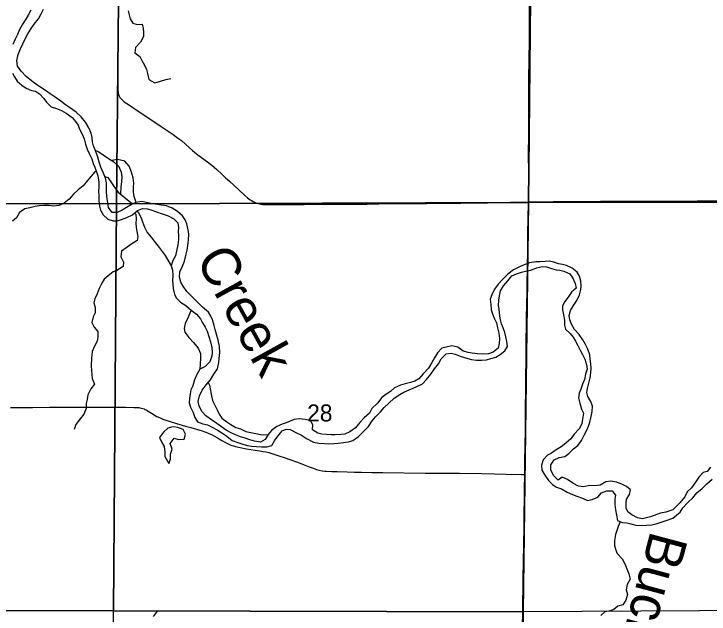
# Model space of a CAD drawing. Extents: x 0 to 34, y 0 to 22.
# Drawn here: x 6.329 to 7.184, y 14.896 to 15.634 of the extents above; entities that cross this region are included whole.
import ezdxf

# ---------------------------------------------------------------- set-up
doc = ezdxf.new("R2010")
doc.units = 0
for name, color, linetype in [('GM_X_County_Road', 7, 'Continuous'), ('GM_X_Major_River', 7, 'Continuous'), ('GM_X_Major_River_Text', 7, 'Continuous'), ('GM_X_Minor_Lake', 7, 'Continuous'), ('GM_X_Minor_River', 7, 'Continuous'), ('GM_X_Minor_River_Text', 7, 'Continuous'), ('GM_X_Section', 7, 'Continuous'), ('GM_X_Section_Text', 7, 'Continuous'), ('GM_X_Township_Road', 7, 'Continuous')]:
    doc.layers.add(name, color=color, linetype=linetype)

msp = doc.modelspace()

# ---------------------------------------------------------------- linework, layer by layer
at = {"layer": 'GM_X_County_Road'}
for points in [[(6.45745, 15.64211), (6.4571, 15.62598), (6.45679, 15.6126), (6.45665, 15.60079), (6.4567, 15.59083), (6.45684, 15.57716), (6.45683, 15.56412), (6.45677, 15.54639), (6.4568, 15.54078), (6.45686, 15.53937), (6.45699, 15.53799), (6.45731, 15.53611), (6.45757, 15.53508), (6.45783, 15.53419), (6.45811, 15.53342), (6.45843, 15.53262), (6.45885, 15.53185), (6.45937, 15.53103), (6.46026, 15.5298), (6.46115, 15.52875), (6.46202, 15.52789), (6.4647, 15.52568), (6.46779, 15.52352), (6.47477, 15.51883), (6.47942, 15.51571), (6.49625, 15.50453), (6.51019, 15.4952), (6.52487, 15.48529), (6.53017, 15.48151), (6.53482, 15.4779), (6.54002, 15.47349), (6.54489, 15.46916), (6.54861, 15.46586), (6.55334, 15.46183), (6.55951, 15.45712), (6.56678, 15.45183), (6.57074, 15.44885), (6.57416, 15.44617), (6.57534, 15.44518), (6.57864, 15.44236), (6.58477, 15.43666), (6.58928, 15.43238), (6.59381, 15.42814), (6.60587, 15.41702), (6.61252, 15.41094), (6.61633, 15.40771), (6.61958, 15.40525), (6.62124, 15.40416), (6.62306, 15.4031), (6.6248, 15.40222), (6.6265, 15.40153), (6.62808, 15.40096), (6.62949, 15.40055), (6.63092, 15.40019), (6.63257, 15.39986), (6.63475, 15.39957), (6.63788, 15.39934), (6.64226, 15.39929), (6.65128, 15.39936), (6.67396, 15.39944), (6.68577, 15.39948), (6.70348, 15.39963), (6.7271, 15.39976), (6.75072, 15.39992), (6.76285, 15.40001), (6.77745, 15.40024), (6.80697, 15.40052), (6.83618, 15.40075), (6.87814, 15.40112), (6.89554, 15.40133), (6.91108, 15.40156), (6.92289, 15.40182), (6.93097, 15.40203), (6.93904, 15.40213), (6.95207, 15.4024), (6.96144, 15.40256)], [(6.96144, 15.40256), (6.96914, 15.40267), (6.98095, 15.40281), (6.99182, 15.40298), (7.0123, 15.40316), (7.03777, 15.4033), (7.0502, 15.40332), (7.06457, 15.40334), (7.11857, 15.40366), (7.14001, 15.40362), (7.16892, 15.40383), (7.1941, 15.40398)]]:
    msp.add_lwpolyline(points, dxfattribs=at)
at = {"layer": 'GM_X_Major_River'}
for points in [[(6.34988, 15.63833), (6.34661, 15.63229), (6.34354, 15.62719), (6.33913, 15.62039), (6.33605, 15.61434), (6.33354, 15.60848), (6.33046, 15.60243), (6.32776, 15.596)], [(6.58427, 15.12619), (6.5786, 15.13022), (6.572, 15.13463), (6.56501, 15.13962), (6.5603, 15.14477), (6.55675, 15.15163), (6.55565, 15.15714), (6.55722, 15.16415), (6.5605, 15.17115), (6.56529, 15.17775), (6.57065, 15.18397), (6.57468, 15.19096), (6.57909, 15.19757), (6.58105, 15.20514), (6.58146, 15.21026), (6.58208, 15.21766), (6.58176, 15.22487), (6.57992, 15.23266), (6.57825, 15.23856), (6.57622, 15.24578), (6.5753, 15.25053), (6.57327, 15.25757), (6.57103, 15.26233), (6.56802, 15.26709), (6.56086, 15.27322), (6.54824, 15.28603), (6.54146, 15.29234), (6.53714, 15.29901), (6.53414, 15.30416), (6.53267, 15.31005), (6.53309, 15.3165), (6.53618, 15.32369), (6.5385, 15.32993), (6.54026, 15.33675), (6.54202, 15.34337), (6.54263, 15.34887), (6.54343, 15.35551), (6.54387, 15.36328), (6.54334, 15.36841), (6.54149, 15.37563), (6.53944, 15.38058), (6.53644, 15.38535), (6.53003, 15.39071), (6.52342, 15.39493), (6.51661, 15.39764), (6.51016, 15.39845), (6.50524, 15.39924), (6.49936, 15.40023), (6.49349, 15.40142), (6.48629, 15.40299), (6.47907, 15.40172), (6.47432, 15.39985), (6.46746, 15.39592), (6.46212, 15.39236), (6.45584, 15.38956), (6.44977, 15.38979), (6.44545, 15.3959), (6.44435, 15.40141), (6.44382, 15.40653), (6.44293, 15.41413), (6.44279, 15.42077), (6.44282, 15.42589), (6.44154, 15.4316), (6.43912, 15.43806), (6.43575, 15.4453), (6.43408, 15.45006), (6.43205, 15.45766), (6.42963, 15.4647), (6.42703, 15.47155), (6.42574, 15.47649), (6.42501, 15.48162), (6.42391, 15.48694), (6.42112, 15.49379), (6.41718, 15.50046), (6.41154, 15.50715), (6.40551, 15.51288), (6.3972, 15.51845), (6.39229, 15.5219), (6.38664, 15.5265), (6.37984, 15.53129), (6.37361, 15.53532), (6.36776, 15.53935), (6.36228, 15.543), (6.35718, 15.54664), (6.35077, 15.55124), (6.34417, 15.55679), (6.33795, 15.5631), (6.33326, 15.5694), (6.33255, 15.57623), (6.33431, 15.58362), (6.33663, 15.58986), (6.33991, 15.59686), (6.34318, 15.60366), (6.34625, 15.60895), (6.3501, 15.61576), (6.35393, 15.62104), (6.3591, 15.62745), (6.36218, 15.63293), (6.36526, 15.63955)], [(6.32712, 15.56091), (6.32993, 15.55614), (6.33312, 15.5508), (6.33878, 15.54602), (6.34425, 15.54237), (6.35068, 15.53948), (6.35561, 15.53887), (6.36052, 15.53523), (6.36579, 15.52988), (6.36898, 15.52511), (6.37482, 15.51937), (6.38145, 15.51724), (6.3875, 15.51473), (6.39317, 15.51165), (6.40053, 15.50647), (6.40467, 15.50151), (6.40786, 15.49674), (6.40972, 15.49179), (6.4129, 15.48589), (6.41533, 15.48017), (6.41718, 15.47371), (6.41903, 15.46744), (6.42146, 15.4621), (6.42463, 15.45544), (6.42649, 15.44992), (6.42835, 15.44517), (6.4304, 15.43965), (6.43207, 15.43451), (6.43334, 15.42691), (6.43349, 15.42103), (6.43288, 15.41591), (6.43322, 15.41003), (6.43337, 15.40415), (6.43427, 15.3975), (6.43537, 15.39256), (6.43874, 15.38665), (6.44459, 15.38148), (6.45102, 15.37935), (6.45614, 15.37931)], [(6.45614, 15.37931), (6.46147, 15.38079), (6.46794, 15.38358), (6.4746, 15.38676), (6.4809, 15.39203), (6.48718, 15.39444), (6.49325, 15.39421), (6.49855, 15.39227), (6.50422, 15.39033), (6.51142, 15.38781), (6.5188, 15.38548), (6.52541, 15.38182), (6.53031, 15.37704), (6.53141, 15.37115), (6.5308, 15.36642), (6.53115, 15.36167), (6.53149, 15.35654), (6.53068, 15.34991), (6.52755, 15.33627), (6.52428, 15.33042), (6.52234, 15.32398), (6.52381, 15.31865), (6.52434, 15.3122), (6.52391, 15.30613), (6.52426, 15.30139), (6.5246, 15.29626), (6.52626, 15.28942), (6.52831, 15.28466), (6.53377, 15.27949), (6.5402, 15.27527), (6.54679, 15.26972), (6.5534, 15.26474), (6.55829, 15.25901), (6.56091, 15.25387), (6.56429, 15.24872), (6.56672, 15.24396), (6.56876, 15.23711), (6.5708, 15.23064), (6.57245, 15.2238), (6.57279, 15.21773), (6.57238, 15.21299), (6.56986, 15.20599), (6.56412, 15.20015), (6.55746, 15.19697), (6.55381, 15.19036), (6.55091, 15.18393), (6.54896, 15.17654), (6.54665, 15.17163), (6.54548, 15.1667), (6.54486, 15.16083), (6.54464, 15.15571), (6.54612, 15.15019), (6.54948, 15.14372), (6.55134, 15.13763), (6.55471, 15.13229), (6.56115, 15.12997), (6.56683, 15.12879), (6.57288, 15.1259), (6.57893, 15.12244), (6.5844, 15.11898), (6.59063, 15.11457), (6.59743, 15.10958), (6.60424, 15.10688), (6.60935, 15.10513), (6.61578, 15.10337), (6.62109, 15.10258), (6.62716, 15.10215), (6.63341, 15.10153), (6.63986, 15.10149), (6.64614, 15.10334), (6.6496, 15.10995), (6.65363, 15.11523), (6.65879, 15.12108), (6.66355, 15.12313), (6.66867, 15.12309), (6.67566, 15.11924), (6.68247, 15.11577), (6.68851, 15.11193), (6.6972, 15.10732), (6.70383, 15.10594), (6.71085, 15.10551), (6.71578, 15.10528), (6.72224, 15.10561), (6.72755, 15.10614), (6.73401, 15.10685), (6.74046, 15.10775), (6.7456, 15.10923), (6.75266, 15.11449), (6.75896, 15.12089), (6.7647, 15.12654), (6.7693, 15.13353), (6.77351, 15.13862), (6.77943, 15.14445), (6.78422, 15.14992), (6.78976, 15.15519), (6.79625, 15.1614), (6.80331, 15.1659), (6.80826, 15.16871), (6.81492, 15.1717), (6.81968, 15.17356), (6.82444, 15.1758)], [(7.01434, 15.25235), (7.01229, 15.25787), (7.01157, 15.26281), (7.01295, 15.26906), (7.01697, 15.27529), (7.02081, 15.28133), (7.02409, 15.28833), (7.02565, 15.29477), (7.02626, 15.29951), (7.02592, 15.30501), (7.02426, 15.31129), (7.02126, 15.31624), (7.01522, 15.32103), (7.00841, 15.32431), (7.00349, 15.32567), (6.99838, 15.32666), (6.9927, 15.32841), (6.9872, 15.32959), (6.98208, 15.32944), (6.97563, 15.32911), (6.97069, 15.32896), (6.9629, 15.32769), (6.95606, 15.32527), (6.95035, 15.32266), (6.94311, 15.3193), (6.93605, 15.31385), (6.92955, 15.30744), (6.9242, 15.3016), (6.9196, 15.29538), (6.91633, 15.28857), (6.91458, 15.28289), (6.9151, 15.27644), (6.91562, 15.26979), (6.91766, 15.2639), (6.9199, 15.25876), (6.92234, 15.25399), (6.92362, 15.24772), (6.9249, 15.24126), (6.92599, 15.2348), (6.92538, 15.22874), (6.9242, 15.22286), (6.9179, 15.21779), (6.91219, 15.21593), (6.90555, 15.21541), (6.89872, 15.21604), (6.89228, 15.21665), (6.88735, 15.21745), (6.88129, 15.21901), (6.87469, 15.22418), (6.86711, 15.22576), (6.86027, 15.2241), (6.85514, 15.22281), (6.84959, 15.21716), (6.84594, 15.21112), (6.84268, 15.20507), (6.83845, 15.19846), (6.83214, 15.19149), (6.82659, 15.18527), (6.82183, 15.18246), (6.8165, 15.1806), (6.80985, 15.17895), (6.80415, 15.17747), (6.79691, 15.17392), (6.79176, 15.16979), (6.78623, 15.16603), (6.78127, 15.16208), (6.77591, 15.15548), (6.76884, 15.14871), (6.76614, 15.14304), (6.75946, 15.13739), (6.7543, 15.13136), (6.74875, 15.12495), (6.74188, 15.11988), (6.7356, 15.11727), (6.73085, 15.11674), (6.72383, 15.11641), (6.7189, 15.11645), (6.70752, 15.11729), (6.70241, 15.11847), (6.69599, 15.12269), (6.6966, 15.12857), (6.6936, 15.1341), (6.68716, 15.13528), (6.67958, 15.13591), (6.6735, 15.1352), (6.66875, 15.13333), (6.66361, 15.13091), (6.65866, 15.12961), (6.65219, 15.12644), (6.64551, 15.12155), (6.64149, 15.11665), (6.63766, 15.1108), (6.63194, 15.10724), (6.62493, 15.10843), (6.61906, 15.11018), (6.61319, 15.11212), (6.6077, 15.11406), (6.60127, 15.1162), (6.59597, 15.1187), (6.58974, 15.12197), (6.58427, 15.12619)], [(6.82444, 15.1758), (6.83129, 15.17916), (6.83626, 15.18425), (6.84143, 15.19085), (6.84585, 15.19746), (6.85082, 15.20349), (6.85428, 15.20992), (6.8604, 15.21575), (6.86648, 15.21666), (6.8714, 15.21529), (6.87764, 15.21297), (6.88408, 15.21083), (6.89127, 15.20888), (6.89772, 15.20826), (6.9036, 15.20803), (6.90986, 15.20855), (6.91519, 15.21003), (6.92127, 15.21188), (6.92661, 15.21488), (6.93252, 15.21976), (6.9356, 15.22505), (6.93488, 15.23113), (6.93359, 15.23683), (6.9323, 15.24197), (6.93026, 15.24767), (6.92821, 15.25262), (6.92692, 15.25756), (6.92638, 15.26231), (6.92549, 15.27067), (6.92477, 15.27542), (6.92501, 15.28205), (6.9258, 15.28736), (6.92718, 15.29342), (6.93083, 15.29966), (6.93599, 15.30569), (6.94116, 15.31191), (6.94687, 15.31414), (6.95295, 15.31619), (6.95942, 15.31785), (6.96436, 15.31876), (6.97121, 15.32174), (6.97862, 15.3232), (6.98374, 15.32297), (6.98998, 15.32065), (6.99548, 15.31928), (7.00022, 15.31887), (7.00514, 15.3175), (7.01232, 15.31403), (7.01589, 15.30888), (7.01907, 15.30241), (7.02016, 15.29652), (7.01444, 15.29163), (7.01022, 15.28559), (7.00601, 15.28012), (7.00331, 15.27483), (7.00347, 15.27008), (7.00437, 15.264), (7.00584, 15.25735), (7.00579, 15.25128), (7.00709, 15.24615), (7.01274, 15.24098), (7.0165, 15.23621), (7.01912, 15.23145), (7.02231, 15.22611), (7.02511, 15.22021), (7.02773, 15.21525), (7.03073, 15.20954), (7.03295, 15.20288), (7.03348, 15.19719), (7.03173, 15.19075), (7.03016, 15.18431), (7.02785, 15.17882), (7.02571, 15.17239), (7.02397, 15.16747), (7.02317, 15.16178), (7.02445, 15.15532), (7.02667, 15.1481), (7.0291, 15.14314), (7.0281, 15.13575), (7.02692, 15.12969), (7.02384, 15.12383), (7.01772, 15.11705), (7.0137, 15.11157), (7.00739, 15.10612), (7.00186, 15.10142), (6.99538, 15.09786), (6.98985, 15.09392), (6.9849, 15.0913), (6.97973, 15.08546), (6.9776, 15.07902), (6.97775, 15.07295), (6.9815, 15.06685), (6.98619, 15.06036), (6.9909, 15.05521), (6.99581, 15.05194), (7.00205, 15.04981), (7.00923, 15.04577), (7.01547, 15.04307), (7.02077, 15.04094), (7.02777, 15.03842), (7.03401, 15.03572)], [(7.13899, 15.0243), (7.13048, 15.02133), (7.12383, 15.02005), (7.11907, 15.01838), (7.11165, 15.01559), (7.10177, 15.01301), (7.09533, 15.01439), (7.08853, 15.01804), (7.08343, 15.02169), (7.08157, 15.02644), (7.08161, 15.03213), (7.08203, 15.03725), (7.08586, 15.04311), (7.08704, 15.04879), (7.08195, 15.053), (7.07609, 15.0557), (7.06984, 15.05803), (7.06284, 15.0596), (7.05638, 15.0587), (7.04971, 15.05438), (7.04287, 15.05368), (7.03642, 15.0541), (7.02958, 15.05245), (7.02314, 15.05326), (7.01595, 15.05691), (7.00935, 15.06152), (7.00273, 15.06441), (6.99796, 15.06084), (6.99231, 15.06658), (6.98894, 15.07343), (6.9888, 15.07932), (6.99302, 15.08574), (6.9993, 15.08835), (7.00614, 15.08962), (7.01091, 15.09357), (7.01702, 15.09922), (7.02198, 15.10335), (7.02677, 15.10958), (7.03004, 15.11582), (7.03313, 15.12224), (7.03544, 15.12716), (7.03699, 15.13208), (7.03856, 15.13871), (7.03993, 15.14515), (7.04036, 15.15179), (7.03831, 15.15749), (7.03438, 15.1636), (7.03327, 15.16835), (7.03388, 15.17328), (7.03582, 15.17971), (7.03739, 15.18634), (7.03819, 15.19241), (7.03843, 15.19886), (7.03808, 15.20379), (7.03736, 15.20949), (7.03683, 15.21481), (7.03442, 15.22146), (7.03143, 15.22756), (7.02843, 15.23327), (7.02392, 15.23957), (7.01809, 15.24587), (7.01434, 15.25235)], [(7.18533, 15.0765), (7.18113, 15.0712), (7.17638, 15.0699), (7.17086, 15.06442), (7.16665, 15.05817), (7.16207, 15.05117), (7.15674, 15.04626), (7.15386, 15.0402), (7.14757, 15.03282), (7.13899, 15.0243)], [(7.13892, 15.01379), (7.14784, 15.02131), (7.15134, 15.02654), (7.15725, 15.03335), (7.16354, 15.03883), (7.1685, 15.04507), (7.17478, 15.05036), (7.18088, 15.05621), (7.18717, 15.06207)], [(7.03401, 15.03572), (7.03971, 15.037), (7.04656, 15.0398), (7.05116, 15.04527), (7.05763, 15.04749), (7.06445, 15.04744), (7.0684, 15.04229), (7.06761, 15.03736), (7.06775, 15.03072), (7.06846, 15.02426), (7.06974, 15.0178), (7.07102, 15.01115), (7.0765, 15.00846), (7.08219, 15.00841), (7.08731, 15.00705), (7.09356, 15.00529), (7.10019, 15.00486), (7.10646, 15.00538), (7.1131, 15.00571), (7.11956, 15.00737), (7.12584, 15.00941), (7.13059, 15.01108), (7.13892, 15.01379)]]:
    msp.add_lwpolyline(points, dxfattribs=at)
at = {"layer": 'GM_X_Minor_Lake'}
for points in [[(6.52252, 15.12564), (6.51823, 15.1246), (6.51288, 15.11971), (6.50809, 15.1131), (6.5107, 15.10701), (6.51351, 15.10187), (6.5146, 15.09522), (6.51456, 15.0899), (6.51943, 15.08114)], [(6.51943, 15.08114), (6.52156, 15.08663), (6.52141, 15.09251), (6.52355, 15.09894), (6.52113, 15.1056), (6.52592, 15.11221), (6.53122, 15.11065), (6.53824, 15.11098), (6.53999, 15.11722), (6.53719, 15.12294), (6.53038, 15.12546), (6.52507, 15.12625), (6.52252, 15.12564)]]:
    msp.add_lwpolyline(points, dxfattribs=at)
at = {"layer": 'GM_X_Minor_River'}
for points in [[(6.46959, 15.63744), (6.47051, 15.6325), (6.4718, 15.62774), (6.47537, 15.62221), (6.48047, 15.62047), (6.48674, 15.62099), (6.48784, 15.61605), (6.48837, 15.61092), (6.48834, 15.6058), (6.48449, 15.599), (6.47837, 15.5924), (6.47757, 15.58596), (6.48361, 15.58136), (6.48642, 15.5764), (6.4896, 15.57069), (6.49184, 15.56517), (6.49313, 15.56023), (6.49497, 15.553), (6.50215, 15.54878), (6.50938, 15.551), (6.51584, 15.55285), (6.52192, 15.55413)], [(6.42929, 15.4656), (6.43229, 15.46506), (6.43871, 15.46027), (6.44532, 15.45604), (6.45193, 15.45201), (6.45796, 15.44608), (6.46075, 15.43923), (6.46166, 15.43334), (6.46143, 15.42746), (6.46062, 15.42102), (6.46005, 15.41212)], [(6.47916, 15.40173), (6.47685, 15.40932), (6.47595, 15.41502), (6.47618, 15.42052), (6.4764, 15.42583), (6.4755, 15.4321), (6.47365, 15.43913), (6.47067, 15.44637), (6.46541, 15.45286), (6.45619, 15.45464), (6.4492, 15.45367)], [(6.43019, 15.44022), (6.42869, 15.43966), (6.41951, 15.42873), (6.41396, 15.42232), (6.40785, 15.41743), (6.40231, 15.41197), (6.39677, 15.40613), (6.39066, 15.40124), (6.38418, 15.39806), (6.3783, 15.39735), (6.37166, 15.39835), (6.36578, 15.3982), (6.3599, 15.39787), (6.35515, 15.39676), (6.3485, 15.3953), (6.34261, 15.39401), (6.33593, 15.38951), (6.33228, 15.3829), (6.32713, 15.37895)], [(6.44065, 15.43396), (6.44458, 15.43271), (6.44908, 15.42604), (6.45227, 15.42108), (6.45735, 15.4144), (6.46414, 15.40866), (6.47489, 15.40008)], [(6.48021, 15.39145), (6.48202, 15.38898), (6.48558, 15.38288), (6.48725, 15.37794), (6.48967, 15.37166), (6.49266, 15.36518), (6.49755, 15.35946), (6.5015, 15.35449), (6.50638, 15.34819), (6.51127, 15.34171), (6.51503, 15.33675), (6.52234, 15.32398)], [(6.47734, 15.38905), (6.47878, 15.38749), (6.47912, 15.38141), (6.47889, 15.37648), (6.47942, 15.37117), (6.48014, 15.36623), (6.48143, 15.36015), (6.48044, 15.35503), (6.47396, 15.3509), (6.46805, 15.34678), (6.46118, 15.34189), (6.46057, 15.33526), (6.46374, 15.3284), (6.46332, 15.32309), (6.4557, 15.31822), (6.45094, 15.31655), (6.44484, 15.31185), (6.44007, 15.30771), (6.43718, 15.3028), (6.43391, 15.29618), (6.4314, 15.28956), (6.42851, 15.28351), (6.42733, 15.27859), (6.429, 15.27269), (6.42895, 15.26624), (6.42664, 15.26133), (6.42488, 15.25432), (6.42768, 15.24861), (6.43201, 15.24326), (6.43234, 15.23643), (6.43135, 15.23131), (6.42789, 15.22527), (6.42538, 15.21865), (6.42437, 15.21068), (6.42392, 15.2012), (6.42445, 15.19551), (6.42479, 15.19038), (6.42533, 15.18563), (6.42794, 15.17878), (6.42372, 15.17274), (6.41987, 15.16556), (6.41926, 15.15968), (6.41789, 15.15476), (6.41804, 15.14869), (6.41514, 15.14188), (6.41055, 15.13603), (6.40519, 15.12905), (6.40305, 15.123)], [(6.54724, 15.26938), (6.54602, 15.26783), (6.54332, 15.26083), (6.53966, 15.25327), (6.53809, 15.24721), (6.53901, 15.24246), (6.54408, 15.23616), (6.54992, 15.22985), (6.55537, 15.22298), (6.55855, 15.21651), (6.5585, 15.21006), (6.55746, 15.19697)], [(6.56775, 15.18061), (6.56927, 15.17753), (6.57038, 15.17278), (6.57128, 15.16632), (6.57312, 15.15872), (6.57648, 15.15186), (6.57873, 15.1471), (6.58115, 15.14196), (6.58472, 15.137), (6.59076, 15.1324), (6.59567, 15.12914), (6.6019, 15.1253), (6.60739, 15.12355), (6.61401, 15.12046), (6.62026, 15.11928), (6.62633, 15.11809), (6.6322, 15.11691), (6.64125, 15.11628)], [(7.07409, 15.00964), (7.07172, 15.00356), (7.06862, 14.99372), (7.06743, 14.98671), (7.06738, 14.98044), (7.06849, 14.97569), (7.07035, 14.97056), (7.07656, 14.96406), (7.07974, 14.95796), (7.08235, 14.95187), (7.08496, 14.9454), (7.08662, 14.93913), (7.08297, 14.93251), (7.08141, 14.92608), (7.08326, 14.92018), (7.08112, 14.91299), (7.07729, 14.90751), (7.07139, 14.90585), (7.06643, 14.90171), (7.06015, 14.89967), (7.0554, 14.89876), (7.05025, 14.89424)], [(6.50061, 14.89307), (6.5054, 14.89967)]]:
    msp.add_lwpolyline(points, dxfattribs=at)
at = {"layer": 'GM_X_Section'}
for points in [[(5.96256, 15.90376), (6.46006, 15.89847), (6.45513, 15.40021), (5.95855, 15.40077)], [(6.46006, 15.89847), (6.96635, 15.90257), (6.9614, 15.40185), (6.45513, 15.40021)], [(6.96635, 15.90257), (7.45989, 15.90447), (7.46474, 15.40235), (6.9614, 15.40185)], [(6.45513, 15.40021), (6.45152, 14.90024), (5.95095, 14.90007), (5.95855, 15.40077)], [(6.9614, 15.40185), (6.9551, 14.89867), (6.45152, 14.90024), (6.45513, 15.40021)], [(7.46474, 15.40235), (7.46088, 14.90162), (6.9551, 14.89867), (6.9614, 15.40185)], [(6.9551, 14.89867), (6.95175, 14.40013), (6.44966, 14.40074), (6.45152, 14.90024)]]:
    msp.add_lwpolyline(points, close=True, dxfattribs=at)
at = {"layer": 'GM_X_Township_Road'}
for points in [[(6.96144, 15.40256), (6.96169, 15.40762), (6.96189, 15.42256), (6.96182, 15.44081), (6.96158, 15.45884), (6.96185, 15.48744), (6.96194, 15.53126), (6.96211, 15.55706), (6.96231, 15.57446), (6.96257, 15.60461), (6.9629, 15.63103), (6.9632, 15.65775), (6.9634, 15.68293), (6.96398, 15.74509), (6.96419, 15.76841), (6.9644, 15.78301), (6.96456, 15.79917), (6.96465, 15.81751), (6.9648, 15.83554), (6.96504, 15.85294), (6.9652, 15.8834), (6.96537, 15.90286)], [(6.95687, 15.06757), (6.95689, 15.06996), (6.95706, 15.08637), (6.95728, 15.10005), (6.95767, 15.12553), (6.95792, 15.14946), (6.95815, 15.17028), (6.95825, 15.17899), (6.95839, 15.19141), (6.95852, 15.20384), (6.95865, 15.22311), (6.95922, 15.26022), (6.95975, 15.29278), (6.95992, 15.30317), (6.9602, 15.31929), (6.96057, 15.34686), (6.96075, 15.36488), (6.96092, 15.38146), (6.96144, 15.40256)], [(6.32495, 15.15015), (6.33551, 15.15005), (6.3442, 15.15005), (6.35197, 15.1501), (6.37284, 15.1502), (6.39267, 15.1503), (6.40354, 15.15032), (6.41348, 15.15025), (6.42374, 15.1502), (6.44269, 15.15019), (6.44828, 15.1502), (6.45636, 15.1502), (6.4663, 15.15017), (6.47626, 15.15014), (6.48092, 15.15006), (6.4825, 15.14994), (6.484, 15.14973), (6.48581, 15.14929), (6.48758, 15.14873), (6.48894, 15.14818), (6.49015, 15.14764), (6.49149, 15.14692)], [(6.49149, 15.14692), (6.494, 15.1456), (6.49817, 15.14289), (6.50159, 15.14074), (6.50484, 15.13893), (6.50792, 15.13746), (6.51218, 15.1357), (6.51595, 15.13439), (6.51982, 15.13308), (6.52872, 15.13038), (6.53975, 15.12721), (6.54661, 15.12525), (6.56028, 15.12129), (6.56263, 15.12056), (6.56498, 15.11972), (6.56682, 15.11896), (6.56875, 15.11807), (6.57178, 15.1166), (6.57924, 15.11255), (6.58476, 15.10933), (6.589, 15.10693), (6.59084, 15.10599), (6.59305, 15.10493), (6.59481, 15.10415), (6.59682, 15.10339), (6.5991, 15.10268), (6.60144, 15.10203), (6.60701, 15.10073), (6.61496, 15.09929), (6.6309, 15.09681), (6.63334, 15.0964), (6.63547, 15.09603), (6.63879, 15.09534), (6.64241, 15.09447), (6.64866, 15.0926), (6.65454, 15.09073), (6.66231, 15.0883), (6.68077, 15.08141), (6.68568, 15.07944), (6.69177, 15.07709), (6.69672, 15.07524), (6.70084, 15.07388), (6.70443, 15.07292), (6.70777, 15.07229), (6.71115, 15.07188), (6.713, 15.07173), (6.71983, 15.07139), (6.72635, 15.07115), (6.73876, 15.07083), (6.74776, 15.07059), (6.75614, 15.07046), (6.76886, 15.07021), (6.78252, 15.06999), (6.83446, 15.06946), (6.85743, 15.06938), (6.86954, 15.06923), (6.87667, 15.06914), (6.90418, 15.0687), (6.91937, 15.0685), (6.93397, 15.06817), (6.95293, 15.06767), (6.95687, 15.06757)], [(6.9543, 14.88202), (6.95452, 14.89787), (6.95468, 14.91248), (6.95491, 14.92615), (6.95508, 14.93795), (6.95546, 14.96282), (6.9557, 14.97866), (6.95587, 14.98861), (6.95601, 14.99668), (6.95621, 15.0072), (6.95632, 15.01833), (6.95637, 15.02454), (6.95649, 15.03292), (6.95669, 15.04908), (6.95687, 15.06757)]]:
    msp.add_lwpolyline(points, dxfattribs=at)

# ---------------------------------------------------------------- texts
at = {"layer": 'GM_X_Major_River_Text'}
msp.add_text('Creek', height=0.047371, rotation=299.01344, dxfattribs=at).set_placement((6.55168, 15.33241))
at = {"layer": 'GM_X_Minor_River_Text'}
msp.add_text('Buckeye', height=0.047371, rotation=255.01808, dxfattribs=at).set_placement((7.11198, 14.99982))
at = {"layer": 'GM_X_Section_Text'}
msp.add_text('28', height=0.020928, rotation=0.00001, dxfattribs=at).set_placement((6.68945, 15.13275))

doc.saveas('drawing.dxf')
